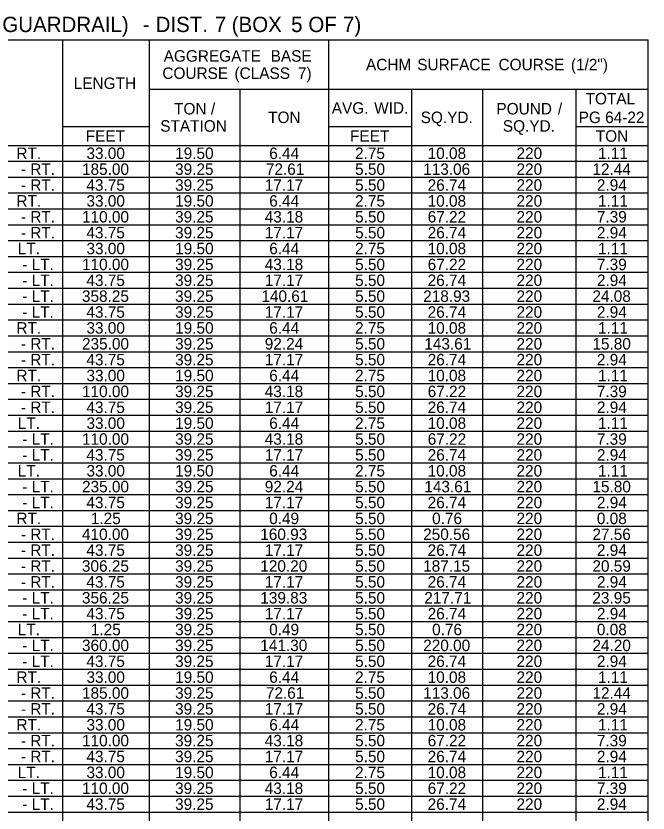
# Model space of a CAD drawing. Extents: x 544250 to 1930787, y -1948365 to 596640.
# Drawn here: x 544603.2 to 544933.4, y -1947785.2 to -1947369 of the extents above; entities that cross this region are included whole.
import ezdxf

# ---------------------------------------------------------------- set-up
doc = ezdxf.new("R2010")
doc.units = 0
doc.layers.add('Default', color=7, linetype='Continuous')

msp = doc.modelspace()

# ---------------------------------------------------------------- linework, layer by layer
at = {"layer": 'Default'}
for p, q in [((544250.37, -1947381.48), (544933.36, -1947381.48)), ((544627.69, -1948140.52), (544627.69, -1947381.48)), ((544673.03, -1948140.52), (544673.03, -1947381.48)), ((544766.63, -1948151.25), (544766.63, -1947381.48)), ((544933.36, -1948151.25), (544933.36, -1947381.48)), ((544673.03, -1947407.32), (544933.36, -1947407.32)), ((544720.32, -1948151.25), (544720.32, -1947407.32)), ((544810.02, -1947407.32), (544847.07, -1947407.32)), ((544810.02, -1948151.25), (544810.02, -1947407.32)), ((544847.07, -1948151.25), (544847.07, -1947407.32)), ((544895.82, -1948151.25), (544895.82, -1947407.32)), ((544627.69, -1947426.82), (544673.03, -1947426.82)), ((544673.03, -1947436.57), (544673.03, -1947426.82)), ((544766.63, -1947426.82), (544810.02, -1947426.82)), ((544766.63, -1947436.57), (544766.63, -1947426.82)), ((544810.02, -1947436.57), (544810.02, -1947426.82)), ((544895.82, -1947426.82), (544933.36, -1947426.82)), ((544250.37, -1947436.57), (544933.36, -1947436.57)), ((544673.03, -1947436.57), (544810.02, -1947436.57)), ((544810.02, -1947436.57), (544933.36, -1947436.57)), ((544456.58, -1947444.86), (544933.36, -1947444.86)), ((544456.58, -1947453.15), (544933.36, -1947453.15)), ((544456.58, -1947461.43), (544933.36, -1947461.43)), ((544456.58, -1947469.72), (544933.36, -1947469.72)), ((544456.58, -1947478.01), (544933.36, -1947478.01)), ((544456.58, -1947486.3), (544933.36, -1947486.3)), ((544456.58, -1947494.58), (544933.36, -1947494.58)), ((544456.58, -1947502.87), (544933.36, -1947502.87)), ((544456.58, -1947511.16), (544933.36, -1947511.16)), ((544456.58, -1947519.45), (544933.36, -1947519.45)), ((544250.37, -1947527.73), (544933.36, -1947527.73)), ((544456.58, -1947536.02), (544933.36, -1947536.02)), ((544456.58, -1947544.31), (544933.36, -1947544.31)), ((544456.58, -1947552.6), (544933.36, -1947552.6)), ((544456.58, -1947560.88), (544933.36, -1947560.88)), ((544456.58, -1947569.17), (544933.36, -1947569.17)), ((544456.58, -1947577.46), (544933.36, -1947577.46)), ((544456.58, -1947585.75), (544933.36, -1947585.75)), ((544456.58, -1947594.03), (544933.36, -1947594.03)), ((544456.58, -1947602.32), (544933.36, -1947602.32)), ((544456.58, -1947610.61), (544933.36, -1947610.61)), ((544456.58, -1947618.9), (544933.36, -1947618.9)), ((544250.37, -1947627.18), (544933.36, -1947627.18)), ((544456.58, -1947635.47), (544933.36, -1947635.47)), ((544456.58, -1947643.76), (544933.36, -1947643.76)), ((544456.58, -1947652.05), (544933.36, -1947652.05)), ((544456.58, -1947660.33), (544933.36, -1947660.33)), ((544456.58, -1947668.62), (544933.36, -1947668.62)), ((544456.58, -1947676.91), (544933.36, -1947676.91)), ((544456.58, -1947685.2), (544933.36, -1947685.2)), ((544456.58, -1947693.48), (544933.36, -1947693.48)), ((544456.58, -1947701.77), (544933.36, -1947701.77)), ((544250.37, -1947710.06), (544933.36, -1947710.06)), ((544456.58, -1947718.35), (544933.36, -1947718.35)), ((544456.58, -1947726.63), (544933.36, -1947726.63)), ((544456.58, -1947734.92), (544933.36, -1947734.92)), ((544456.58, -1947743.21), (544933.36, -1947743.21)), ((544456.58, -1947751.5), (544933.36, -1947751.5)), ((544456.58, -1947759.78), (544933.36, -1947759.78)), ((544456.58, -1947768.07), (544933.36, -1947768.07)), ((544456.58, -1947776.36), (544933.36, -1947776.36)), ((544456.58, -1947784.65), (544933.36, -1947784.65))]:
    msp.add_line(p, q, dxfattribs=at)

# ---------------------------------------------------------------- texts
for s, height, p in [(' GUARDRAIL)', 8, (544593.18, -1947377.44)), (' DIST.', 8, (544673.23, -1947377.44)), (' 7', 8, (544704.13, -1947377.44)), (' (BOX', 8, (544712.96, -1947377.44)), (' 5', 8, (544743.99, -1947377.44)), (' OF', 8, (544752.98, -1947377.44)), (' 7)', 8, (544771.09, -1947377.44)), (' -', 8, (544666.49, -1947377.44)), ('AGGREGATE', 6, (544680.42, -1947392.9)), (' BASE', 6, (544734.04, -1947392.9)), ('ACHM', 6, (544786.06, -1947397.4)), (' SURFACE', 6, (544810.61, -1947397.4)), (' COURSE', 6, (544853.05, -1947397.4)), (' (1/2")', 6, (544890.83, -1947397.4)), ('COURSE', 6, (544679.71, -1947401.9)), (' (CLASS', 6, (544715.16, -1947401.9)), (' 7)', 6, (544748.29, -1947401.9)), ('LENGTH', 6, (544633.45, -1947407.15)), ('TOTAL', 6, (544900.74, -1947415.2)), ('TON', 6, (544685.83, -1947420.45)), (' /', 6, (544702.86, -1947420.45)), ('AVG.', 6, (544768.18, -1947420.07)), (' WID.', 6, (544788.1, -1947420.07)), ('POUND', 6, (544854.18, -1947420.45)), (' /', 6, (544884.04, -1947420.45)), ('TON', 6, (544734.96, -1947424.95)), ('SQ.YD.', 6, (544814.62, -1947424.95)), ('PG', 6, (544897.12, -1947424.95)), (' 64-22', 6, (544908.72, -1947424.95)), ('STATION', 6, (544678.61, -1947429.45)), ('SQ.YD.', 6, (544857.52, -1947429.45)), ('FEET', 6, (544639.73, -1947434.7)), ('FEET', 6, (544777.7, -1947434.7)), ('TON', 6, (544906.07, -1947434.7)), (' RT.', 6, (544601.27, -1947443.72)), ('33.00', 6, (544640.08, -1947443.72)), ('19.50', 6, (544686.39, -1947443.72)), ('6.44', 6, (544735.52, -1947443.72)), ('2.75', 6, (544780.34, -1947443.72)), ('10.08', 6, (544818.25, -1947443.72)), ('220', 6, (544864.66, -1947443.72)), ('1.11', 6, (544907.2, -1947443.72)), (' RT.', 6, (544608.51, -1947452)), ('185.00', 6, (544637.75, -1947452)), ('39.25', 6, (544686.36, -1947452)), ('72.61', 6, (544733.76, -1947452)), ('5.50', 6, (544780.37, -1947452)), ('113.06', 6, (544815.92, -1947452)), ('220', 6, (544864.66, -1947452)), ('12.44', 6, (544904.31, -1947452)), (' -', 6, (544603.65, -1947452)), (' RT.', 6, (544608.51, -1947460.29)), ('43.75', 6, (544640.05, -1947460.29)), ('39.25', 6, (544686.36, -1947460.29)), ('17.17', 6, (544733.18, -1947460.29)), ('5.50', 6, (544780.37, -1947460.29)), ('26.74', 6, (544818.26, -1947460.29)), ('220', 6, (544864.66, -1947460.29)), ('2.94', 6, (544906.64, -1947460.29)), (' -', 6, (544603.65, -1947460.29)), (' RT.', 6, (544601.27, -1947468.58)), ('33.00', 6, (544640.08, -1947468.58)), ('19.50', 6, (544686.39, -1947468.58)), ('6.44', 6, (544735.52, -1947468.58)), ('2.75', 6, (544780.34, -1947468.58)), ('10.08', 6, (544818.25, -1947468.58)), ('220', 6, (544864.66, -1947468.58)), ('1.11', 6, (544907.2, -1947468.58)), (' RT.', 6, (544608.51, -1947476.87)), ('110.00', 6, (544637.75, -1947476.87)), ('39.25', 6, (544686.36, -1947476.87)), ('43.18', 6, (544733.18, -1947476.87)), ('5.50', 6, (544780.37, -1947476.87)), ('67.22', 6, (544818.28, -1947476.87)), ('220', 6, (544864.66, -1947476.87)), ('7.39', 6, (544906.62, -1947476.87)), (' -', 6, (544603.65, -1947476.87)), (' RT.', 6, (544608.51, -1947485.15)), ('43.75', 6, (544640.05, -1947485.15)), ('39.25', 6, (544686.36, -1947485.15)), ('17.17', 6, (544733.18, -1947485.15)), ('5.50', 6, (544780.37, -1947485.15)), ('26.74', 6, (544818.26, -1947485.15)), ('220', 6, (544864.66, -1947485.15)), ('2.94', 6, (544906.64, -1947485.15)), (' -', 6, (544603.65, -1947485.15)), (' LT.', 6, (544601.97, -1947493.44)), ('33.00', 6, (544640.08, -1947493.44)), ('19.50', 6, (544686.39, -1947493.44)), ('6.44', 6, (544735.52, -1947493.44)), ('2.75', 6, (544780.34, -1947493.44)), ('10.08', 6, (544818.25, -1947493.44)), ('220', 6, (544864.66, -1947493.44)), ('1.11', 6, (544907.2, -1947493.44)), (' LT.', 6, (544609.21, -1947501.73)), ('110.00', 6, (544637.75, -1947501.73)), ('39.25', 6, (544686.36, -1947501.73)), ('43.18', 6, (544733.18, -1947501.73)), ('5.50', 6, (544780.37, -1947501.73)), ('67.22', 6, (544818.28, -1947501.73)), ('220', 6, (544864.66, -1947501.73)), ('7.39', 6, (544906.62, -1947501.73)), (' -', 6, (544604.35, -1947501.73)), (' LT.', 6, (544609.21, -1947510.02)), ('43.75', 6, (544640.05, -1947510.02)), ('39.25', 6, (544686.36, -1947510.02)), ('17.17', 6, (544733.18, -1947510.02)), ('5.50', 6, (544780.37, -1947510.02)), ('26.74', 6, (544818.26, -1947510.02)), ('220', 6, (544864.66, -1947510.02)), ('2.94', 6, (544906.64, -1947510.02)), (' -', 6, (544604.35, -1947510.02)), (' LT.', 6, (544609.21, -1947518.3)), ('358.25', 6, (544637.72, -1947518.3)), ('39.25', 6, (544686.36, -1947518.3)), ('140.61', 6, (544731.43, -1947518.3)), ('5.50', 6, (544780.37, -1947518.3)), ('218.93', 6, (544815.92, -1947518.3)), ('220', 6, (544864.66, -1947518.3)), ('24.08', 6, (544904.29, -1947518.3)), (' -', 6, (544604.35, -1947518.3)), (' LT.', 6, (544609.21, -1947526.59)), ('43.75', 6, (544640.05, -1947526.59)), ('39.25', 6, (544686.36, -1947526.59)), ('17.17', 6, (544733.18, -1947526.59)), ('5.50', 6, (544780.37, -1947526.59)), ('26.74', 6, (544818.26, -1947526.59)), ('220', 6, (544864.66, -1947526.59)), ('2.94', 6, (544906.64, -1947526.59)), (' -', 6, (544604.35, -1947526.59)), (' RT.', 6, (544601.27, -1947534.88)), ('33.00', 6, (544640.08, -1947534.88)), ('19.50', 6, (544686.39, -1947534.88)), ('6.44', 6, (544735.52, -1947534.88)), ('2.75', 6, (544780.34, -1947534.88)), ('10.08', 6, (544818.25, -1947534.88)), ('220', 6, (544864.66, -1947534.88)), ('1.11', 6, (544907.2, -1947534.88)), (' RT.', 6, (544608.51, -1947543.17)), ('235.00', 6, (544637.75, -1947543.17)), ('39.25', 6, (544686.36, -1947543.17)), ('92.24', 6, (544733.19, -1947543.17)), ('5.50', 6, (544780.37, -1947543.17)), ('143.61', 6, (544816.5, -1947543.17)), ('220', 6, (544864.66, -1947543.17)), ('15.80', 6, (544904.3, -1947543.17)), (' -', 6, (544603.65, -1947543.17)), (' RT.', 6, (544608.51, -1947551.45)), ('43.75', 6, (544640.05, -1947551.45)), ('39.25', 6, (544686.36, -1947551.45)), ('17.17', 6, (544733.18, -1947551.45)), ('5.50', 6, (544780.37, -1947551.45)), ('26.74', 6, (544818.26, -1947551.45)), ('220', 6, (544864.66, -1947551.45)), ('2.94', 6, (544906.64, -1947551.45)), (' -', 6, (544603.65, -1947551.45)), (' RT.', 6, (544601.27, -1947559.74)), ('33.00', 6, (544640.08, -1947559.74)), ('19.50', 6, (544686.39, -1947559.74)), ('6.44', 6, (544735.52, -1947559.74)), ('2.75', 6, (544780.34, -1947559.74)), ('10.08', 6, (544818.25, -1947559.74)), ('220', 6, (544864.66, -1947559.74)), ('1.11', 6, (544907.2, -1947559.74)), (' RT.', 6, (544608.51, -1947568.03)), ('110.00', 6, (544637.75, -1947568.03)), ('39.25', 6, (544686.36, -1947568.03)), ('43.18', 6, (544733.18, -1947568.03)), ('5.50', 6, (544780.37, -1947568.03)), ('67.22', 6, (544818.28, -1947568.03)), ('220', 6, (544864.66, -1947568.03)), ('7.39', 6, (544906.62, -1947568.03)), (' -', 6, (544603.65, -1947568.03)), (' RT.', 6, (544608.51, -1947576.32)), ('43.75', 6, (544640.05, -1947576.32)), ('39.25', 6, (544686.36, -1947576.32)), ('17.17', 6, (544733.18, -1947576.32)), ('5.50', 6, (544780.37, -1947576.32)), ('26.74', 6, (544818.26, -1947576.32)), ('220', 6, (544864.66, -1947576.32)), ('2.94', 6, (544906.64, -1947576.32)), (' -', 6, (544603.65, -1947576.32)), (' LT.', 6, (544601.97, -1947584.6)), ('33.00', 6, (544640.08, -1947584.6)), ('19.50', 6, (544686.39, -1947584.6)), ('6.44', 6, (544735.52, -1947584.6)), ('2.75', 6, (544780.34, -1947584.6)), ('10.08', 6, (544818.25, -1947584.6)), ('220', 6, (544864.66, -1947584.6)), ('1.11', 6, (544907.2, -1947584.6)), (' LT.', 6, (544609.21, -1947592.89)), ('110.00', 6, (544637.75, -1947592.89)), ('39.25', 6, (544686.36, -1947592.89)), ('43.18', 6, (544733.18, -1947592.89)), ('5.50', 6, (544780.37, -1947592.89)), ('67.22', 6, (544818.28, -1947592.89)), ('220', 6, (544864.66, -1947592.89)), ('7.39', 6, (544906.62, -1947592.89)), (' -', 6, (544604.35, -1947592.89)), (' LT.', 6, (544609.21, -1947601.18)), ('43.75', 6, (544640.05, -1947601.18)), ('39.25', 6, (544686.36, -1947601.18)), ('17.17', 6, (544733.18, -1947601.18)), ('5.50', 6, (544780.37, -1947601.18)), ('26.74', 6, (544818.26, -1947601.18)), ('220', 6, (544864.66, -1947601.18)), ('2.94', 6, (544906.64, -1947601.18)), (' -', 6, (544604.35, -1947601.18)), (' LT.', 6, (544601.97, -1947609.47)), ('33.00', 6, (544640.08, -1947609.47)), ('19.50', 6, (544686.39, -1947609.47)), ('6.44', 6, (544735.52, -1947609.47)), ('2.75', 6, (544780.34, -1947609.47)), ('10.08', 6, (544818.25, -1947609.47)), ('220', 6, (544864.66, -1947609.47)), ('1.11', 6, (544907.2, -1947609.47)), (' LT.', 6, (544609.21, -1947617.75)), ('235.00', 6, (544637.75, -1947617.75)), ('39.25', 6, (544686.36, -1947617.75)), ('92.24', 6, (544733.19, -1947617.75)), ('5.50', 6, (544780.37, -1947617.75)), ('143.61', 6, (544816.5, -1947617.75)), ('220', 6, (544864.66, -1947617.75)), ('15.80', 6, (544904.3, -1947617.75)), (' -', 6, (544604.35, -1947617.75)), (' LT.', 6, (544609.21, -1947626.04)), ('43.75', 6, (544640.05, -1947626.04)), ('39.25', 6, (544686.36, -1947626.04)), ('17.17', 6, (544733.18, -1947626.04)), ('5.50', 6, (544780.37, -1947626.04)), ('26.74', 6, (544818.26, -1947626.04)), ('220', 6, (544864.66, -1947626.04)), ('2.94', 6, (544906.64, -1947626.04)), (' -', 6, (544604.35, -1947626.04)), (' RT.', 6, (544601.27, -1947634.33)), ('1.25', 6, (544642.38, -1947634.33)), ('39.25', 6, (544686.36, -1947634.33)), ('0.49', 6, (544735.51, -1947634.33)), ('5.50', 6, (544780.37, -1947634.33)), ('0.76', 6, (544820.58, -1947634.33)), ('220', 6, (544864.66, -1947634.33)), ('0.08', 6, (544906.62, -1947634.33)), (' RT.', 6, (544608.51, -1947642.62)), ('410.00', 6, (544637.75, -1947642.62)), ('39.25', 6, (544686.36, -1947642.62)), ('160.93', 6, (544730.85, -1947642.62)), ('5.50', 6, (544780.37, -1947642.62)), ('250.56', 6, (544815.92, -1947642.62)), ('220', 6, (544864.66, -1947642.62)), ('27.56', 6, (544904.29, -1947642.62)), (' -', 6, (544603.65, -1947642.62)), (' RT.', 6, (544608.51, -1947650.9)), ('43.75', 6, (544640.05, -1947650.9)), ('39.25', 6, (544686.36, -1947650.9)), ('17.17', 6, (544733.18, -1947650.9)), ('5.50', 6, (544780.37, -1947650.9)), ('26.74', 6, (544818.26, -1947650.9)), ('220', 6, (544864.66, -1947650.9)), ('2.94', 6, (544906.64, -1947650.9)), (' -', 6, (544603.65, -1947650.9)), (' RT.', 6, (544608.51, -1947659.19)), ('306.25', 6, (544637.72, -1947659.19)), ('39.25', 6, (544686.36, -1947659.19)), ('120.20', 6, (544730.86, -1947659.19)), ('5.50', 6, (544780.37, -1947659.19)), ('187.15', 6, (544815.9, -1947659.19)), ('220', 6, (544864.66, -1947659.19)), ('20.59', 6, (544904.29, -1947659.19)), (' -', 6, (544603.65, -1947659.19)), (' RT.', 6, (544608.51, -1947667.48)), ('43.75', 6, (544640.05, -1947667.48)), ('39.25', 6, (544686.36, -1947667.48)), ('17.17', 6, (544733.18, -1947667.48)), ('5.50', 6, (544780.37, -1947667.48)), ('26.74', 6, (544818.26, -1947667.48)), ('220', 6, (544864.66, -1947667.48)), ('2.94', 6, (544906.64, -1947667.48)), (' -', 6, (544603.65, -1947667.48)), (' LT.', 6, (544609.21, -1947675.77)), ('356.25', 6, (544637.72, -1947675.77)), ('39.25', 6, (544686.36, -1947675.77)), ('139.83', 6, (544730.85, -1947675.77)), ('5.50', 6, (544780.37, -1947675.77)), ('217.71', 6, (544816.5, -1947675.77)), ('220', 6, (544864.66, -1947675.77)), ('23.95', 6, (544904.27, -1947675.77)), (' -', 6, (544604.35, -1947675.77)), (' LT.', 6, (544609.21, -1947684.05)), ('43.75', 6, (544640.05, -1947684.05)), ('39.25', 6, (544686.36, -1947684.05)), ('17.17', 6, (544733.18, -1947684.05)), ('5.50', 6, (544780.37, -1947684.05)), ('26.74', 6, (544818.26, -1947684.05)), ('220', 6, (544864.66, -1947684.05)), ('2.94', 6, (544906.64, -1947684.05)), (' -', 6, (544604.35, -1947684.05)), (' LT.', 6, (544601.97, -1947692.34)), ('1.25', 6, (544642.38, -1947692.34)), ('39.25', 6, (544686.36, -1947692.34)), ('0.49', 6, (544735.51, -1947692.34)), ('5.50', 6, (544780.37, -1947692.34)), ('0.76', 6, (544820.58, -1947692.34)), ('220', 6, (544864.66, -1947692.34)), ('0.08', 6, (544906.62, -1947692.34)), (' LT.', 6, (544609.21, -1947700.63)), ('360.00', 6, (544637.75, -1947700.63)), ('39.25', 6, (544686.36, -1947700.63)), ('141.30', 6, (544730.86, -1947700.63)), ('5.50', 6, (544780.37, -1947700.63)), ('220.00', 6, (544815.93, -1947700.63)), ('220', 6, (544864.66, -1947700.63)), ('24.20', 6, (544904.3, -1947700.63)), (' -', 6, (544604.35, -1947700.63)), (' LT.', 6, (544609.21, -1947708.92)), ('43.75', 6, (544640.05, -1947708.92)), ('39.25', 6, (544686.36, -1947708.92)), ('17.17', 6, (544733.18, -1947708.92)), ('5.50', 6, (544780.37, -1947708.92)), ('26.74', 6, (544818.26, -1947708.92)), ('220', 6, (544864.66, -1947708.92)), ('2.94', 6, (544906.64, -1947708.92)), (' -', 6, (544604.35, -1947708.92)), (' RT.', 6, (544601.27, -1947717.2)), ('33.00', 6, (544640.08, -1947717.2)), ('19.50', 6, (544686.39, -1947717.2)), ('6.44', 6, (544735.52, -1947717.2)), ('2.75', 6, (544780.34, -1947717.2)), ('10.08', 6, (544818.25, -1947717.2)), ('220', 6, (544864.66, -1947717.2)), ('1.11', 6, (544907.2, -1947717.2)), (' RT.', 6, (544608.51, -1947725.49)), ('185.00', 6, (544637.75, -1947725.49)), ('39.25', 6, (544686.36, -1947725.49)), ('72.61', 6, (544733.76, -1947725.49)), ('5.50', 6, (544780.37, -1947725.49)), ('113.06', 6, (544815.92, -1947725.49)), ('220', 6, (544864.66, -1947725.49)), ('12.44', 6, (544904.31, -1947725.49)), (' -', 6, (544603.65, -1947725.49)), (' RT.', 6, (544608.51, -1947733.78)), ('43.75', 6, (544640.05, -1947733.78)), ('39.25', 6, (544686.36, -1947733.78)), ('17.17', 6, (544733.18, -1947733.78)), ('5.50', 6, (544780.37, -1947733.78)), ('26.74', 6, (544818.26, -1947733.78)), ('220', 6, (544864.66, -1947733.78)), ('2.94', 6, (544906.64, -1947733.78)), (' -', 6, (544603.65, -1947733.78)), (' RT.', 6, (544601.27, -1947742.07)), ('33.00', 6, (544640.08, -1947742.07)), ('19.50', 6, (544686.39, -1947742.07)), ('6.44', 6, (544735.52, -1947742.07)), ('2.75', 6, (544780.34, -1947742.07)), ('10.08', 6, (544818.25, -1947742.07)), ('220', 6, (544864.66, -1947742.07)), ('1.11', 6, (544907.2, -1947742.07)), (' RT.', 6, (544608.51, -1947750.35)), ('110.00', 6, (544637.75, -1947750.35)), ('39.25', 6, (544686.36, -1947750.35)), ('43.18', 6, (544733.18, -1947750.35)), ('5.50', 6, (544780.37, -1947750.35)), ('67.22', 6, (544818.28, -1947750.35)), ('220', 6, (544864.66, -1947750.35)), ('7.39', 6, (544906.62, -1947750.35)), (' -', 6, (544603.65, -1947750.35)), (' RT.', 6, (544608.51, -1947758.64)), ('43.75', 6, (544640.05, -1947758.64)), ('39.25', 6, (544686.36, -1947758.64)), ('17.17', 6, (544733.18, -1947758.64)), ('5.50', 6, (544780.37, -1947758.64)), ('26.74', 6, (544818.26, -1947758.64)), ('220', 6, (544864.66, -1947758.64)), ('2.94', 6, (544906.64, -1947758.64)), (' -', 6, (544603.65, -1947758.64)), (' LT.', 6, (544601.97, -1947766.93)), ('33.00', 6, (544640.08, -1947766.93)), ('19.50', 6, (544686.39, -1947766.93)), ('6.44', 6, (544735.52, -1947766.93)), ('2.75', 6, (544780.34, -1947766.93)), ('10.08', 6, (544818.25, -1947766.93)), ('220', 6, (544864.66, -1947766.93)), ('1.11', 6, (544907.2, -1947766.93)), (' LT.', 6, (544609.21, -1947775.22)), ('110.00', 6, (544637.75, -1947775.22)), ('39.25', 6, (544686.36, -1947775.22)), ('43.18', 6, (544733.18, -1947775.22)), ('5.50', 6, (544780.37, -1947775.22)), ('67.22', 6, (544818.28, -1947775.22)), ('220', 6, (544864.66, -1947775.22)), ('7.39', 6, (544906.62, -1947775.22)), (' -', 6, (544604.35, -1947775.22)), (' LT.', 6, (544609.21, -1947783.5)), ('43.75', 6, (544640.05, -1947783.5)), ('39.25', 6, (544686.36, -1947783.5)), ('17.17', 6, (544733.18, -1947783.5)), ('5.50', 6, (544780.37, -1947783.5)), ('26.74', 6, (544818.26, -1947783.5)), ('220', 6, (544864.66, -1947783.5)), ('2.94', 6, (544906.64, -1947783.5)), (' -', 6, (544604.35, -1947783.5))]:
    msp.add_text(s, height=height, dxfattribs=at).set_placement(p)

doc.saveas('drawing.dxf')
